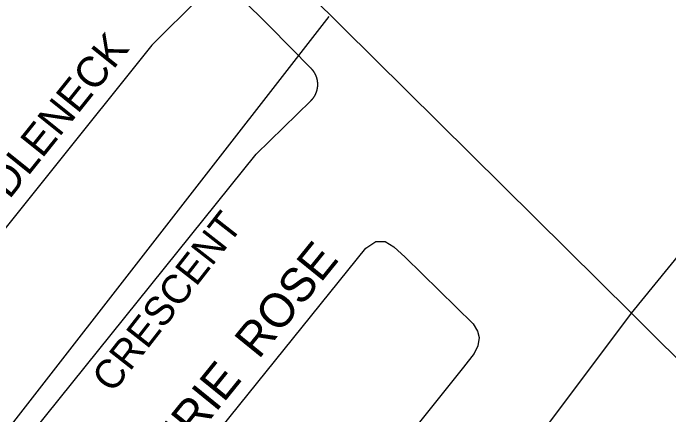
# Model space of a CAD drawing. Extents: x 586326 to 623965, y 4819854 to 4857850.
# Drawn here: x 601302.8 to 601688.6, y 4845569.1 to 4845805.2 of the extents above; entities that cross this region are included whole.
import ezdxf

# ---------------------------------------------------------------- set-up
doc = ezdxf.new("R2010")
doc.units = 0
for name, color, linetype in [('Lots_Concessions', 7, 'Continuous'), ('Major Rds and Hwys', 7, 'Continuous'), ('Minor Rd Lbls', 7, 'Continuous'), ('Minor Rds', 7, 'Continuous'), ('Proposed Secondary Rds', 7, 'Continuous')]:
    doc.layers.add(name, color=color, linetype=linetype)

msp = doc.modelspace()

# ---------------------------------------------------------------- linework, layer by layer
at = {"layer": 'Lots_Concessions'}
msp.add_line((601065.88, 4845260.59), (601488.64, 4845803.16), dxfattribs=at)
at = {"layer": 'Major Rds and Hwys'}
for points in [[(601666.64, 4845629), (601288.36, 4846002.83), (601134.39, 4846154.99)], [(601918.88, 4845377.93), (601666.64, 4845629)]]:
    msp.add_lwpolyline(points, dxfattribs=at)
at = {"layer": 'Minor Rds'}
for points in [[(601412.41, 4845814.39), (601384.4, 4845786.37), (601264.63, 4845637.13)], [(601453.52, 4845797.55), (601436.74, 4845814.37)], [(601306.44, 4845549.46), (601445.67, 4845722.43), (601477.96, 4845753.76), (601478.03, 4845753.83), (601478.11, 4845753.9), (601478.18, 4845753.98), (601478.25, 4845754.05), (601478.32, 4845754.12), (601478.38, 4845754.19), (601478.45, 4845754.26), (601478.52, 4845754.34), (601478.59, 4845754.41), (601478.65, 4845754.49), (601478.72, 4845754.56), (601478.79, 4845754.64), (601478.85, 4845754.71), (601478.92, 4845754.79), (601478.98, 4845754.87), (601479.04, 4845754.95), (601479.11, 4845755.02), (601479.17, 4845755.1), (601479.23, 4845755.18), (601479.29, 4845755.26), (601479.35, 4845755.34), (601479.41, 4845755.42), (601479.47, 4845755.5), (601479.53, 4845755.58), (601479.59, 4845755.66), (601479.64, 4845755.75), (601479.7, 4845755.83), (601479.75, 4845755.91), (601479.81, 4845756), (601479.86, 4845756.08), (601479.92, 4845756.16), (601479.97, 4845756.25), (601480.03, 4845756.33), (601480.08, 4845756.42), (601480.13, 4845756.5), (601480.18, 4845756.59), (601480.23, 4845756.68), (601480.28, 4845756.76), (601480.33, 4845756.85), (601480.38, 4845756.94), (601480.42, 4845757.03), (601480.47, 4845757.12), (601480.52, 4845757.2), (601480.56, 4845757.29), (601480.61, 4845757.38), (601480.65, 4845757.47), (601480.7, 4845757.56), (601480.74, 4845757.65), (601480.78, 4845757.74), (601480.82, 4845757.83), (601480.86, 4845757.93), (601480.9, 4845758.02), (601480.94, 4845758.11), (601480.98, 4845758.2), (601481.02, 4845758.29), (601481.06, 4845758.39), (601481.09, 4845758.48), (601481.13, 4845758.57), (601481.17, 4845758.67), (601481.2, 4845758.76), (601481.23, 4845758.86), (601481.27, 4845758.95), (601481.3, 4845759.04), (601481.33, 4845759.14), (601481.36, 4845759.23), (601481.39, 4845759.33), (601481.42, 4845759.43), (601481.45, 4845759.52), (601481.48, 4845759.62), (601481.51, 4845759.71), (601481.53, 4845759.81), (601481.56, 4845759.91), (601481.58, 4845760), (601481.61, 4845760.1), (601481.63, 4845760.2), (601481.66, 4845760.3), (601481.68, 4845760.39), (601481.7, 4845760.49), (601481.72, 4845760.59), (601481.74, 4845760.69), (601481.76, 4845760.79), (601481.78, 4845760.88), (601481.8, 4845760.98), (601481.81, 4845761.08), (601481.83, 4845761.18), (601481.85, 4845761.28), (601481.86, 4845761.38), (601481.87, 4845761.48), (601481.89, 4845761.58), (601481.9, 4845761.67), (601481.91, 4845761.77), (601481.92, 4845761.87), (601481.93, 4845761.97), (601481.94, 4845762.07), (601481.95, 4845762.17), (601481.96, 4845762.27), (601481.97, 4845762.37), (601481.97, 4845762.47), (601481.98, 4845762.57), (601481.99, 4845762.67), (601481.99, 4845762.77), (601481.99, 4845762.87), (601482, 4845762.97), (601482, 4845763.07), (601482, 4845763.17), (601482, 4845763.27), (601482, 4845763.37), (601482, 4845763.47), (601482, 4845763.57), (601482, 4845763.67), (601481.99, 4845763.77), (601481.99, 4845763.87), (601481.98, 4845763.97), (601481.98, 4845764.07), (601481.97, 4845764.17), (601481.97, 4845764.27), (601481.96, 4845764.37), (601481.95, 4845764.47), (601481.94, 4845764.57), (601481.93, 4845764.67), (601481.92, 4845764.77), (601481.91, 4845764.87), (601481.9, 4845764.97), (601481.88, 4845765.07), (601481.87, 4845765.17), (601481.86, 4845765.27), (601481.84, 4845765.37), (601481.82, 4845765.46), (601481.81, 4845765.56), (601481.79, 4845765.66), (601481.77, 4845765.76), (601481.75, 4845765.86), (601481.73, 4845765.96), (601481.71, 4845766.05), (601481.69, 4845766.15), (601481.67, 4845766.25), (601481.65, 4845766.35), (601481.62, 4845766.44), (601481.6, 4845766.54), (601481.58, 4845766.64), (601481.55, 4845766.74), (601481.52, 4845766.83), (601481.5, 4845766.93), (601481.47, 4845767.03), (601481.44, 4845767.12), (601481.41, 4845767.22), (601481.38, 4845767.31), (601481.35, 4845767.41), (601481.32, 4845767.5), (601481.29, 4845767.6), (601481.26, 4845767.69), (601481.22, 4845767.79), (601481.19, 4845767.88), (601481.15, 4845767.97), (601481.12, 4845768.07), (601481.08, 4845768.16), (601481.05, 4845768.25), (601481.01, 4845768.35), (601480.97, 4845768.44), (601480.93, 4845768.53), (601480.89, 4845768.62), (601480.85, 4845768.72), (601480.81, 4845768.81), (601480.77, 4845768.9), (601480.72, 4845768.99), (601480.68, 4845769.08), (601480.64, 4845769.17), (601480.59, 4845769.26), (601480.55, 4845769.35), (601480.5, 4845769.44), (601480.46, 4845769.53), (601480.41, 4845769.61), (601480.36, 4845769.7), (601480.31, 4845769.79), (601480.26, 4845769.88), (601480.21, 4845769.96), (601480.16, 4845770.05), (601480.11, 4845770.14), (601480.06, 4845770.22), (601480.01, 4845770.31), (601479.96, 4845770.39), (601479.9, 4845770.48), (601479.85, 4845770.56), (601479.79, 4845770.64), (601479.74, 4845770.73), (601479.68, 4845770.81), (601479.62, 4845770.89), (601479.57, 4845770.97), (601479.51, 4845771.06), (601479.45, 4845771.14), (601479.39, 4845771.22), (601479.33, 4845771.3), (601479.27, 4845771.38), (601479.21, 4845771.46), (601479.15, 4845771.54), (601479.08, 4845771.61), (601479.02, 4845771.69), (601478.96, 4845771.77), (601478.89, 4845771.85), (601478.83, 4845771.92), (601478.76, 4845772), (601478.7, 4845772.07), (601478.63, 4845772.15), (601478.57, 4845772.22), (601478.5, 4845772.3), (601478.43, 4845772.37), (601478.36, 4845772.44), (601478.29, 4845772.52), (601478.22, 4845772.59), (601478.15, 4845772.66), (601453.52, 4845797.55)], [(601386.35, 4845513.39), (601393.03, 4845521.66), (601510.29, 4845667.1), (601516.17, 4845671), (601521.6, 4845671.01), (601526.75, 4845667.93), (601533.45, 4845661.87), (601573.37, 4845622.54), (601576, 4845618.36), (601577.01, 4845614.51), (601576.13, 4845609.77), (601574.04, 4845605.27), (601567.74, 4845597.22), (601464.64, 4845468.44)]]:
    msp.add_lwpolyline(points, dxfattribs=at)
at = {"layer": 'Proposed Secondary Rds'}
for points in [[(601666.64, 4845629), (601795.49, 4845786.5)], [(601576.99, 4845509.48), (601610.27, 4845553.84), (601666.64, 4845629)]]:
    msp.add_lwpolyline(points, dxfattribs=at)

# ---------------------------------------------------------------- texts
at = {"layer": 'Minor Rd Lbls'}
for s, height, rotation, p in [('FIDDLENECK ', 18, 51.2866, (601276.33, 4845665.19)), ('CRESCENT', 17, 52, (601361.33, 4845581.34)), ('PRAIRIE  ROSE', 19.992, 50.9809, (601370.5, 4845506.69))]:
    msp.add_text(s, height=height, rotation=rotation, dxfattribs=at).set_placement(p)

doc.saveas('drawing.dxf')
